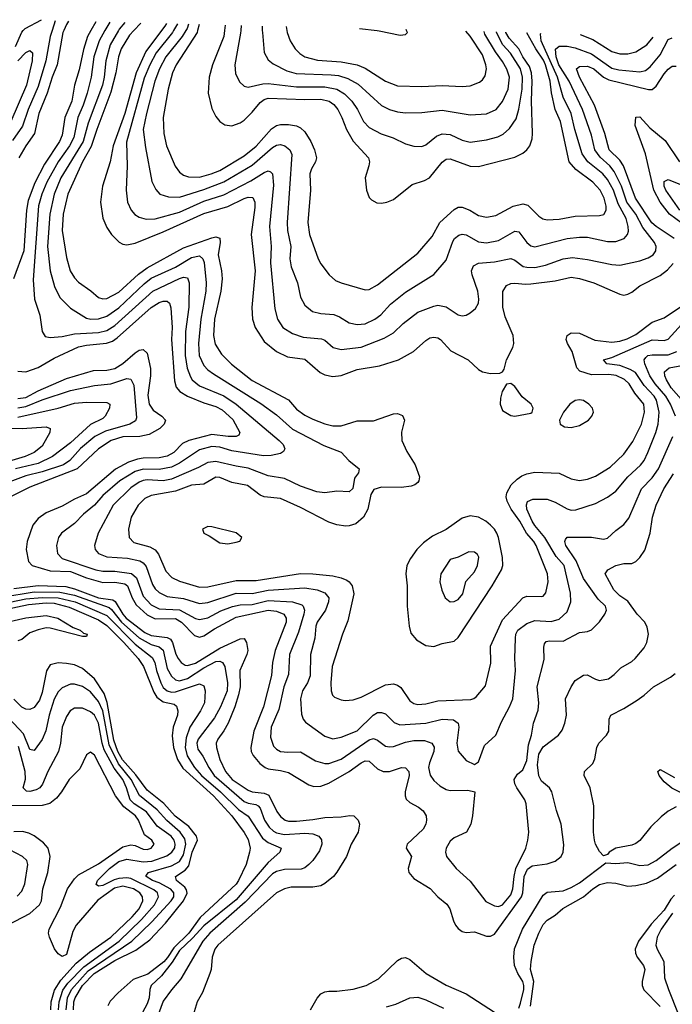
# Model space of a CAD drawing. Header units: inches. Extents: x 1308407 to 1441228, y 959628 to 1036311.
# Tile 688 of 729: x 1411319 to 1414550, y 1025177 to 1030054. Entities that reach past the tile are written whole.
import ezdxf

# ---------------------------------------------------------------- set-up
doc = ezdxf.new("R2010")
doc.units = ezdxf.units.IN
doc.header["$MEASUREMENT"] = 0
doc.layers.add('B4012', color=7, linetype='Continuous')
doc.layers.add('B4013', color=7, linetype='Continuous')

msp = doc.modelspace()

# ---------------------------------------------------------------- linework, layer by layer
at = {"layer": 'B4012', "color": 5}
for points, elevation in [([(1411479.1, 1030000), (1411469.4, 1029970), (1411448.3, 1029850), (1411410, 1029722.6), (1411360.5, 1029610), (1411333.7, 1029526.3), (1411283.9, 1029456.1)], 2460), ([(1411672.1, 1030000), (1411655.2, 1029970), (1411634.3, 1029905.7), (1411613.6, 1029806.4), (1411590.8, 1029730), (1411576.5, 1029650), (1411543.1, 1029570), (1411530, 1029481.6), (1411515.4, 1029450), (1411441.9, 1029338.1), (1411394.5, 1029245.5), (1411361.1, 1029158.9), (1411353.3, 1029110), (1411340.1, 1028910), (1411288.6, 1028770)], 2520), ([(1411299.1, 1029920.9), (1411330, 1029993), (1411336.3, 1030000)], 2460), ([(1411537.5, 1030000), (1411533.1, 1029990), (1411504.6, 1029830), (1411479.9, 1029770), (1411455.6, 1029690), (1411413.9, 1029590), (1411392.7, 1029490), (1411348.8, 1029430), (1411314.6, 1029370)], 2480), ([(1411740.9, 1030000), (1411712, 1029950), (1411686.1, 1029870), (1411673.2, 1029770), (1411653.9, 1029690), (1411634.1, 1029630), (1411606.9, 1029570), (1411587.6, 1029470), (1411565.8, 1029430), (1411508.9, 1029350), (1411453.9, 1029250), (1411429.2, 1029190), (1411411.7, 1029131.7), (1411385.2, 1028765.2), (1411391.8, 1028670), (1411419.4, 1028590), (1411430.2, 1028510.2), (1411445.6, 1028485.6), (1411470, 1028479.7), (1411530, 1028484.4), (1411590, 1028498.1), (1411710, 1028504.3), (1411750, 1028514.4), (1411790, 1028538.8), (1411977.9, 1028710), (1412110, 1028772), (1412130, 1028779.3), (1412150, 1028775.9), (1412158.2, 1028750), (1412156.7, 1028630), (1412139.2, 1028510), (1412138.6, 1028390), (1412147.9, 1028327.9), (1412164.3, 1028284.3), (1412172.7, 1028270), (1412210, 1028239.9), (1412330.3, 1028190.3), (1412390.7, 1028150), (1412603.2, 1027970), (1412623.2, 1027950), (1412631.2, 1027928.8), (1412625.3, 1027914.7), (1412610, 1027905.6), (1412564.1, 1027895.9), (1412525.9, 1027894.1), (1412370, 1027918.9), (1412310, 1027936.4), (1412270, 1027939.4), (1412210, 1027923.3), (1412110, 1027857.1), (1412070, 1027837.2), (1412010, 1027826.7), (1411930, 1027828.3), (1411890, 1027816.5), (1411814.6, 1027770), (1411730, 1027696.9), (1411690, 1027649.9), (1411635.1, 1027604.9), (1411590, 1027558.6), (1411526.2, 1027510), (1411512, 1027490), (1411500.9, 1027450), (1411505.5, 1027410), (1411530, 1027384.6), (1411696.5, 1027330), (1411730, 1027322.1), (1411790, 1027322.3), (1411871.8, 1027311.8), (1411897.1, 1027290), (1411930, 1027198.4), (1411970, 1027155.5), (1412010, 1027136.7), (1412110, 1027131.4), (1412190, 1027087.6), (1412210, 1027082.7), (1412250, 1027092), (1412314.5, 1027125.5), (1412372.1, 1027147.9), (1412410, 1027155.1), (1412470, 1027157.3), (1412550, 1027176.8), (1412670.4, 1027170.4), (1412716.3, 1027156.3), (1412723.2, 1027150), (1412729, 1027130), (1412725.2, 1027110), (1412699.3, 1027020.7), (1412654.6, 1026910), (1412649.2, 1026810), (1412627.2, 1026750), (1412602, 1026638), (1412564.2, 1026550), (1412560.3, 1026500.3), (1412576, 1026456), (1412590, 1026440.9), (1412610, 1026430.1), (1412645.9, 1026425.9), (1412710, 1026427.7), (1412783.7, 1026383.7), (1412830, 1026370.7), (1412850, 1026370.1), (1412910, 1026392.1), (1413050, 1026487.6), (1413070, 1026494), (1413090, 1026486), (1413130, 1026455.9), (1413150, 1026452), (1413170, 1026453.7), (1413230, 1026475), (1413270, 1026483.8), (1413323.3, 1026483.3), (1413360.3, 1026470), (1413371.3, 1026451.3), (1413370.1, 1026430.1), (1413347.4, 1026372.6), (1413343.8, 1026350), (1413351.7, 1026311.7), (1413370, 1026285.8), (1413399.4, 1026259.4), (1413430, 1026241.2), (1413450, 1026236.8), (1413538.5, 1026238.5), (1413572.7, 1026230), (1413561.7, 1026110), (1413553.4, 1026070), (1413530.9, 1026029.1), (1413470, 1026002.4), (1413450, 1025984.7), (1413430.3, 1025950), (1413427.9, 1025930), (1413432.9, 1025910), (1413479.6, 1025850), (1413550, 1025787.8), (1413626.3, 1025686.3), (1413670, 1025665.4), (1413690, 1025661.8), (1413710, 1025670.1), (1413750, 1025719.4), (1413761, 1025750), (1413766.8, 1025810), (1413775.9, 1025850), (1413824.2, 1025950), (1413835.3, 1025990), (1413840.3, 1026030), (1413827.1, 1026170), (1413820.3, 1026190), (1413779.8, 1026250), (1413770.7, 1026270), (1413768, 1026290), (1413783.4, 1026316.6), (1413810, 1026338.5), (1413830, 1026384.4), (1413837.6, 1026462.4), (1413853.2, 1026510), (1413862.7, 1026570), (1413885.9, 1026634.1), (1413889.2, 1026670), (1413881.4, 1026750), (1413915, 1026885), (1413913.6, 1026946.4), (1413917.9, 1026962.1), (1413926.4, 1026973.6), (1413942.1, 1026977.9), (1414010, 1026975.3), (1414090, 1027018.4), (1414130, 1027023.8), (1414150, 1027031.2), (1414190, 1027071.6), (1414216.7, 1027110), (1414224.2, 1027130), (1414219.2, 1027150), (1414183.3, 1027183.3), (1414110, 1027286.4), (1414074.1, 1027374.1), (1414023.2, 1027450), (1414018, 1027470), (1414020.6, 1027479.4), (1414030, 1027490.2), (1414150, 1027491), (1414210, 1027481.4), (1414230, 1027485.8), (1414270, 1027523.5), (1414310, 1027553.2), (1414334.5, 1027585.5), (1414397.9, 1027730), (1414450, 1027784.1), (1414481, 1027830), (1414553.2, 1027990)], 2540), ([(1411807.7, 1030000), (1411767.8, 1029930), (1411744.8, 1029850), (1411736.8, 1029770), (1411728.3, 1029730), (1411658, 1029542), (1411633.4, 1029450), (1411522.8, 1029270), (1411489.8, 1029190.2), (1411468.4, 1029090), (1411457.2, 1028930), (1411470.1, 1028810), (1411491.8, 1028731.8), (1411518.3, 1028678.3), (1411570, 1028625), (1411650, 1028575.8), (1411671, 1028571), (1411710, 1028572.2), (1411750, 1028584.8), (1411810, 1028626.6), (1411934.7, 1028745.3), (1411970, 1028773.5), (1412090, 1028828.8), (1412170, 1028876.7), (1412210, 1028883.8), (1412226.1, 1028870), (1412232.2, 1028852.2), (1412242.7, 1028750), (1412241.2, 1028710), (1412216.7, 1028570), (1412204.5, 1028450), (1412207.9, 1028390), (1412230, 1028341.3), (1412250, 1028320.1), (1412279.3, 1028299.3), (1412512.6, 1028152.6), (1412590, 1028096.2), (1412670, 1028025.2), (1412825.1, 1027945.1), (1412910, 1027911.4), (1412948.8, 1027870), (1412999.6, 1027830), (1412996.5, 1027810), (1412977.3, 1027782.7), (1412968.3, 1027731.7), (1412950, 1027715), (1412890, 1027719.4), (1412830, 1027709.8), (1412790, 1027715.8), (1412710, 1027744), (1412630, 1027781.7), (1412550, 1027795.3), (1412450, 1027832.8), (1412390, 1027842.3), (1412290, 1027866.5), (1412250, 1027860.1), (1412204.6, 1027835.4), (1412070, 1027777.8), (1412030, 1027769.9), (1411950, 1027774.6), (1411930, 1027771.8), (1411910, 1027763.1), (1411870, 1027734.7), (1411782.6, 1027650), (1411707.2, 1027510), (1411690.2, 1027450), (1411693.2, 1027430), (1411709.2, 1027410), (1411750, 1027393), (1411853.2, 1027386.8), (1411914, 1027374), (1411930, 1027363.6), (1411945.2, 1027345.2), (1411976.5, 1027256.5), (1411990, 1027235.5), (1412010, 1027217.5), (1412050, 1027197.8), (1412130, 1027187.1), (1412210, 1027162.3), (1412250, 1027167.2), (1412390, 1027213.7), (1412470, 1027212.1), (1412550, 1027229.3), (1412730, 1027240.2), (1412792, 1027230), (1412830, 1027215.6), (1412849.4, 1027190), (1412848.4, 1027170), (1412832.3, 1027130), (1412792.4, 1027070), (1412784.6, 1027050), (1412780.7, 1026990), (1412758.8, 1026910), (1412756.6, 1026803.4), (1412744.4, 1026770), (1412719.6, 1026730), (1412709.6, 1026690.3), (1412714.6, 1026614.6), (1412722, 1026590), (1412734.4, 1026574.4), (1412830, 1026505.2), (1412870, 1026491.5), (1412910, 1026499.8), (1412990, 1026532.4), (1413068.4, 1026610), (1413090, 1026622), (1413110, 1026623.2), (1413130, 1026615.8), (1413172.5, 1026572.5), (1413201.3, 1026561.3), (1413330, 1026570.5), (1413410, 1026589.6), (1413466.9, 1026586.9), (1413490.1, 1026570), (1413492.5, 1026550), (1413483.5, 1026470), (1413490, 1026430.6), (1413530, 1026384.6), (1413570, 1026365.3), (1413590, 1026378.7), (1413620.3, 1026459.7), (1413676.8, 1026510), (1413704.3, 1026575.7), (1413744.7, 1026650), (1413761.3, 1026690), (1413774.3, 1026830), (1413769.9, 1026890), (1413773.3, 1026990), (1413776, 1027010), (1413785.5, 1027030), (1413830, 1027062.7), (1413870, 1027078.2), (1413950, 1027073.3), (1413990, 1027084.8), (1414030, 1027121.1), (1414048.1, 1027170), (1414045.8, 1027214.2), (1414014.9, 1027350), (1413975.2, 1027395.2), (1413919.6, 1027490), (1413868.8, 1027548.8), (1413856.3, 1027570), (1413829.9, 1027630), (1413828.3, 1027651.7), (1413832.5, 1027667.5), (1413860.1, 1027679.9), (1413930, 1027678.5), (1413970, 1027663.9), (1414030, 1027630.8), (1414050, 1027624.4), (1414073.3, 1027626.7), (1414170, 1027658.5), (1414230, 1027688.4), (1414270, 1027719.3), (1414330, 1027790.1), (1414392.2, 1027847.8), (1414410, 1027871), (1414429.8, 1027909.8), (1414469.4, 1028010), (1414480.8, 1028050), (1414484.4, 1028110), (1414471.7, 1028170), (1414460.3, 1028190), (1414410, 1028241.7), (1414367.1, 1028307.1), (1414342, 1028322), (1414290, 1028340.8), (1414226.6, 1028350), (1414209.7, 1028370), (1414250, 1028381.3), (1414450, 1028467.7), (1414510, 1028464.5), (1414530, 1028472.3), (1414596, 1028544)], 2560), ([(1411883.4, 1030000), (1411862.2, 1029977.8), (1411822.2, 1029910), (1411808.5, 1029870), (1411795.8, 1029790), (1411770, 1029695.4), (1411700.2, 1029510), (1411673.7, 1029426.3), (1411630.4, 1029350), (1411557.1, 1029190), (1411534.6, 1029090), (1411528.6, 1029010), (1411550, 1028875.5), (1411569, 1028810), (1411590, 1028775.9), (1411610, 1028754.3), (1411671.8, 1028711.8), (1411710, 1028677.4), (1411730, 1028670.8), (1411750, 1028672.9), (1411810, 1028705.1), (1411907.1, 1028792.9), (1411950, 1028825.4), (1412130, 1028923.3), (1412270, 1028974.1), (1412290, 1028978.6), (1412310, 1028972.2), (1412312.3, 1028950), (1412301.8, 1028890), (1412318.1, 1028810), (1412321.5, 1028770), (1412314.3, 1028710), (1412283.2, 1028570), (1412278.6, 1028490), (1412286.3, 1028446.3), (1412317.9, 1028397.9), (1412367.2, 1028347.2), (1412470, 1028266.7), (1412650, 1028171.3), (1412690, 1028125.5), (1412730, 1028095.4), (1412770, 1028074.8), (1412830, 1028052.8), (1412870, 1028042.5), (1412910, 1028042.5), (1412990, 1028068), (1413070, 1028067.3), (1413170, 1028102.4), (1413190, 1028104.2), (1413214.4, 1028094.4), (1413224.9, 1028070), (1413209.4, 1028010.6), (1413211.6, 1027970), (1413235.3, 1027915.3), (1413276.5, 1027850), (1413299.1, 1027790), (1413295.8, 1027770), (1413290, 1027762), (1413275.8, 1027750), (1413256.6, 1027743.4), (1413210, 1027736.9), (1413110, 1027738.1), (1413072.8, 1027727.2), (1413058, 1027702), (1413042.9, 1027630), (1413020.5, 1027590), (1412982.6, 1027557.4), (1412950, 1027546.3), (1412934.1, 1027545.9), (1412890, 1027551.6), (1412850, 1027564.7), (1412710, 1027637.1), (1412610, 1027682.5), (1412530, 1027690.6), (1412510, 1027699.8), (1412447.7, 1027747.7), (1412370, 1027762.2), (1412310, 1027787), (1412290, 1027788.8), (1412230, 1027752.7), (1412170, 1027748.8), (1412090, 1027718.3), (1411970, 1027697.2), (1411938, 1027682), (1411905.5, 1027650), (1411870.8, 1027590), (1411857.9, 1027530), (1411861.7, 1027490), (1411884.9, 1027464.9), (1411963.1, 1027443.1), (1411990, 1027428), (1412007.1, 1027407.1), (1412043.1, 1027323.1), (1412072, 1027292), (1412110, 1027272.7), (1412210, 1027243), (1412250, 1027245.3), (1412390, 1027275.8), (1412490, 1027275.6), (1412710, 1027310.9), (1412770, 1027310.1), (1412870, 1027299.4), (1412910.1, 1027290.1), (1412938.1, 1027278.1), (1412950.2, 1027270), (1412965.4, 1027250), (1412973.7, 1027210), (1412944.1, 1027075.9), (1412917.1, 1027010), (1412866.1, 1026850), (1412859.4, 1026770), (1412861.3, 1026730), (1412867.9, 1026707.9), (1412878.3, 1026698.3), (1412910, 1026685.3), (1412930, 1026681.3), (1412970, 1026684.7), (1413010, 1026699), (1413130, 1026759.5), (1413170, 1026764.6), (1413190, 1026757.8), (1413205.9, 1026745.9), (1413250, 1026680.6), (1413270, 1026666.8), (1413290, 1026662.1), (1413330, 1026666.1), (1413390, 1026680.3), (1413552.5, 1026687.5), (1413568.3, 1026691.7), (1413579.5, 1026700.5), (1413626, 1026754), (1413652.3, 1026867.7), (1413649.2, 1026950.8), (1413710, 1027081.7), (1413810, 1027190.1), (1413830, 1027198), (1413902.9, 1027197.1), (1413910, 1027199.1), (1413924.1, 1027215.9), (1413935.5, 1027270), (1413932.4, 1027310), (1413876, 1027450), (1413864.9, 1027470), (1413827.7, 1027510), (1413795.9, 1027570), (1413752.9, 1027630), (1413732.3, 1027670), (1413727.9, 1027690), (1413730.3, 1027710), (1413752.8, 1027750), (1413781.4, 1027778.6), (1413805.7, 1027794.3), (1413830, 1027804.5), (1413870, 1027812.5), (1413990, 1027808.7), (1414050, 1027780.2), (1414090, 1027772.3), (1414130, 1027778.5), (1414170, 1027793.9), (1414242.4, 1027837.6), (1414310, 1027901.6), (1414355.3, 1027964.8), (1414397.3, 1028050), (1414412.9, 1028110), (1414409.5, 1028150), (1414364.1, 1028204.1), (1414337.3, 1028250), (1414312.7, 1028272.7), (1414271.9, 1028291.9), (1414235.9, 1028295.9), (1414150, 1028294.9), (1414093, 1028313), (1414077.9, 1028330), (1414053.7, 1028410), (1414031.1, 1028450), (1414025.3, 1028470), (1414029.9, 1028490.1), (1414050, 1028502.7), (1414090, 1028502.1), (1414166.3, 1028466.3), (1414250, 1028457.2), (1414290, 1028461.3), (1414326.5, 1028473.5), (1414370, 1028495.3), (1414450, 1028556.4), (1414510, 1028577.1), (1414590, 1028631.2)], 2580), ([(1412021.9, 1030000), (1411943, 1029897), (1411895.7, 1029790), (1411839.7, 1029590), (1411781.2, 1029430), (1411767.3, 1029350), (1411729.6, 1029230), (1411719.2, 1029150), (1411731.3, 1029071.3), (1411750, 1029024.2), (1411773.2, 1028990), (1411811.9, 1028951.9), (1411830, 1028942.2), (1411850, 1028938.4), (1411890, 1028947.6), (1412030, 1029002.7), (1412230, 1029093.6), (1412350, 1029128), (1412430, 1029168.9), (1412450, 1029175.1), (1412473.1, 1029173.1), (1412483.4, 1029150), (1412483.4, 1029123.4), (1412464.9, 1028990), (1412484.2, 1028810), (1412468, 1028628), (1412471.8, 1028570), (1412485.4, 1028530), (1412530, 1028460.2), (1412591.3, 1028410), (1412644.8, 1028384.8), (1412730, 1028372.4), (1412806.6, 1028306.6), (1412830, 1028295.5), (1412870, 1028286.1), (1412910, 1028291.5), (1412990, 1028321.2), (1413100.7, 1028339.3), (1413195.1, 1028370), (1413268.7, 1028410), (1413330, 1028465.4), (1413350, 1028477.5), (1413370, 1028482), (1413390, 1028478.4), (1413402.3, 1028470), (1413453.5, 1028413.5), (1413539.5, 1028370), (1413590, 1028321.7), (1413610, 1028310.3), (1413650, 1028302.3), (1413696.9, 1028303.1), (1413709.6, 1028310.3), (1413716.9, 1028323.1), (1413729.8, 1028370), (1413760.3, 1028430), (1413766, 1028450), (1413762.8, 1028490), (1413722.5, 1028582.5), (1413711.9, 1028630), (1413711.9, 1028708.1), (1413730, 1028737.6), (1413750, 1028746.8), (1413770, 1028748.8), (1413823.5, 1028743.5), (1413850, 1028745.4), (1413970, 1028761), (1414050, 1028778.5), (1414090, 1028772.6), (1414162, 1028750), (1414290, 1028694), (1414310, 1028690.2), (1414330, 1028693.8), (1414350, 1028705.2), (1414390, 1028736.6), (1414490, 1028787.4), (1414525.6, 1028814.4), (1414554.1, 1028845.9)], 2620), ([(1412081.3, 1030000), (1412075.5, 1029990), (1411994.2, 1029890), (1411963, 1029830), (1411935.9, 1029764.1), (1411847.7, 1029447.7), (1411850.7, 1029330), (1411846.4, 1029210), (1411853.4, 1029150), (1411870.2, 1029110), (1411889.1, 1029089.1), (1411910, 1029075.4), (1411945.4, 1029065.4), (1411990, 1029067.4), (1412110, 1029101.2), (1412230, 1029155.1), (1412330, 1029186.5), (1412464, 1029256), (1412530, 1029297.5), (1412550, 1029305.6), (1412560.4, 1029300.4), (1412570.1, 1029290.1), (1412574.9, 1029234.9), (1412556.2, 1029030), (1412564.2, 1028930), (1412561.1, 1028850), (1412582.7, 1028622.7), (1412595.1, 1028570), (1412621.1, 1028530), (1412670, 1028499.8), (1412721.8, 1028481.8), (1412812.9, 1028473), (1412830, 1028466), (1412870.7, 1028430.7), (1412910, 1028420.1), (1413010, 1028432.3), (1413124.1, 1028475.9), (1413170, 1028502.5), (1413217.8, 1028550), (1413290, 1028605.1), (1413370, 1028635.9), (1413390, 1028640.5), (1413430, 1028632.6), (1413490, 1028592.6), (1413510, 1028586.7), (1413530, 1028590.3), (1413550, 1028602.6), (1413576.2, 1028623.8), (1413590.7, 1028650), (1413592.6, 1028670), (1413587.1, 1028710), (1413558.5, 1028790), (1413556, 1028810), (1413565.3, 1028834.7), (1413590, 1028847.8), (1413670, 1028854), (1413750, 1028870.8), (1413770, 1028863), (1413812.4, 1028832.4), (1413830, 1028827.5), (1413870, 1028826.6), (1413922.1, 1028837.9), (1414010, 1028869.2), (1414056, 1028876), (1414130, 1028866.9), (1414250, 1028840.7), (1414290, 1028838.9), (1414390, 1028859.5), (1414430, 1028874.4), (1414454.6, 1028890), (1414469, 1028910), (1414469.9, 1028930), (1414462.1, 1028950), (1414404.2, 1029024.2), (1414370, 1029090.3), (1414325.1, 1029150), (1414297.9, 1029230), (1414262.8, 1029302.8), (1414241.6, 1029330), (1414192.5, 1029372.5), (1414166.8, 1029410), (1414150, 1029481.5), (1414105.1, 1029610), (1414040.1, 1029750), (1413988.9, 1029830), (1413974.8, 1029870), (1413972.5, 1029907.5), (1413990, 1029923.6), (1414030, 1029922.2), (1414070, 1029914.1), (1414150, 1029884.8), (1414250, 1029814.7), (1414285.8, 1029805.8), (1414390, 1029795.3), (1414417.7, 1029802.3), (1414440.1, 1029819.9), (1414490, 1029880.5), (1414530, 1029955.1), (1414549.3, 1029964.6)], 2640), ([(1412141.7, 1030000), (1412123.1, 1029970), (1412043.3, 1029870), (1412011.4, 1029810), (1411988.5, 1029750), (1411946.1, 1029590), (1411931.1, 1029510), (1411941.5, 1029421.5), (1411973.4, 1029253.4), (1411992.4, 1029212.4), (1412013.4, 1029190), (1412055.9, 1029175.9), (1412110, 1029175.7), (1412230, 1029213.3), (1412330, 1029251.7), (1412470, 1029334.2), (1412570, 1029421.7), (1412590, 1029432.6), (1412610, 1029436), (1412632.4, 1029430), (1412656.6, 1029410), (1412666.5, 1029386.5), (1412643, 1029050), (1412644.6, 1029010), (1412660.7, 1028930), (1412656.4, 1028870), (1412663, 1028830), (1412694.4, 1028750), (1412710, 1028680.4), (1412730, 1028640.9), (1412769, 1028609), (1412810, 1028599.1), (1412874.1, 1028594.1), (1412902.7, 1028582.7), (1412950, 1028553.2), (1412990, 1028543.9), (1413030, 1028547.8), (1413077.4, 1028570), (1413107, 1028593), (1413154.5, 1028645.5), (1413230, 1028703.7), (1413370, 1028791.2), (1413430, 1028863.1), (1413464, 1028956), (1413472.5, 1028970), (1413492.9, 1028987.1), (1413510, 1028992.4), (1413530, 1028988), (1413590, 1028953.2), (1413630, 1028949.1), (1413690, 1028960.1), (1413770, 1029006.9), (1413790, 1029002.5), (1413830, 1028951), (1413850, 1028934), (1413870, 1028929.4), (1414030, 1028969.6), (1414090, 1028977.6), (1414130, 1028976.6), (1414230, 1028954.6), (1414270, 1028955.4), (1414312, 1028970), (1414329, 1028990), (1414332.7, 1029007.3), (1414331.9, 1029030), (1414321.8, 1029070), (1414281.8, 1029141.8), (1414259.1, 1029210), (1414230, 1029262.2), (1414206.5, 1029290), (1414132.5, 1029350), (1414103.7, 1029390), (1414067.7, 1029510), (1414049.6, 1029590), (1414010.2, 1029670.2), (1413981.7, 1029770), (1413900.2, 1029950), (1413897.6, 1029982.4), (1413898.9, 1029987.2)], 2660), ([(1412199.8, 1030000), (1412197.3, 1029990), (1412093.2, 1029830), (1412076.4, 1029790), (1412053.9, 1029710), (1412029.6, 1029570), (1412032.4, 1029490), (1412045.9, 1029430), (1412088.1, 1029328.1), (1412110, 1029298.2), (1412130, 1029283.7), (1412155, 1029275), (1412210, 1029274.3), (1412266.6, 1029290), (1412310, 1029307.7), (1412430, 1029379.5), (1412490, 1029427.3), (1412566.3, 1029513.7), (1412590, 1029530.5), (1412610, 1029535.4), (1412650, 1029535.7), (1412688.8, 1029528.8), (1412710, 1029518.1), (1412730, 1029497.8), (1412760.7, 1029450), (1412778.4, 1029410), (1412788.8, 1029370), (1412784.2, 1029350), (1412764.1, 1029315.9), (1412756, 1029290), (1412758.2, 1029210), (1412745, 1029050), (1412753.5, 1028990), (1412796.9, 1028870), (1412810, 1028844.2), (1412851, 1028791), (1412882.2, 1028762.2), (1412910, 1028750.2), (1413030, 1028716.5), (1413050, 1028718.5), (1413090, 1028740.7), (1413290, 1028898.3), (1413360.4, 1028979.5), (1413398.6, 1029050), (1413470, 1029113.5), (1413490, 1029125.9), (1413510, 1029126), (1413547.3, 1029110), (1413590, 1029084.1), (1413630, 1029075.5), (1413676.2, 1029083.8), (1413762, 1029130), (1413810, 1029141.5), (1413835.3, 1029135.3), (1413890, 1029080.7), (1413908.4, 1029068.4), (1413930, 1029062.6), (1413990, 1029066.7), (1414070, 1029081.5), (1414190, 1029083.5), (1414210.5, 1029089.5), (1414222.3, 1029110), (1414223.2, 1029130), (1414213.5, 1029170), (1414193, 1029210), (1414156.2, 1029250), (1414071.8, 1029311.9), (1414039.4, 1029350), (1413996.9, 1029550), (1413969.6, 1029610), (1413952.1, 1029692.1), (1413945, 1029750), (1413921.9, 1029830), (1413913, 1029853), (1413873.8, 1029910), (1413829.4, 1029989.6)], 2680), ([(1412333.2, 1030000), (1412330.4, 1029970), (1412274, 1029830), (1412256.6, 1029770), (1412253, 1029690), (1412270, 1029614.9), (1412290, 1029575.3), (1412310.3, 1029550), (1412334, 1029534), (1412370, 1029527.9), (1412410, 1029542.4), (1412430, 1029557), (1412470, 1029595.3), (1412510, 1029643.4), (1412530, 1029658.7), (1412550, 1029666), (1412730, 1029659.2), (1412810, 1029660.7), (1412850.8, 1029650.8), (1412873.8, 1029633.8), (1412893.8, 1029610), (1412914.6, 1029570), (1412936.8, 1029510), (1412970, 1029451.9), (1413046, 1029370), (1413050.2, 1029350), (1413047.1, 1029330), (1413030.2, 1029270), (1413036.1, 1029210), (1413050, 1029173.4), (1413061.4, 1029161.4), (1413087, 1029147), (1413110, 1029144.9), (1413137.2, 1029150), (1413170, 1029164), (1413262, 1029238), (1413322.7, 1029257.3), (1413348.8, 1029271.2), (1413410, 1029347.8), (1413430, 1029362.4), (1413450, 1029364.4), (1413550, 1029328.9), (1413590, 1029326.9), (1413770, 1029372.3), (1413810, 1029392.9), (1413830.4, 1029409.6), (1413844.9, 1029430), (1413856.1, 1029463.9), (1413858.7, 1029490), (1413852.6, 1029652.6), (1413856.5, 1029750), (1413853.5, 1029790), (1413842.9, 1029822.9), (1413809.4, 1029869.4), (1413790, 1029910), (1413742.5, 1029962.5), (1413726.7, 1029990), (1413725.9, 1029992.5)], 2720), ([(1412414.2, 1030000), (1412413.1, 1029986.9), (1412385, 1029830), (1412388.2, 1029788.2), (1412406.9, 1029746.9), (1412430, 1029725.3), (1412450, 1029719.7), (1412522.9, 1029737), (1412550, 1029738.5), (1412690, 1029720.8), (1412830, 1029721), (1412889.2, 1029709.2), (1412927, 1029687), (1412964.2, 1029650), (1412991.7, 1029610), (1413022, 1029550), (1413050, 1029520.1), (1413108.7, 1029488.7), (1413168.9, 1029468.9), (1413230, 1029439.7), (1413270, 1029428), (1413310, 1029426.4), (1413330, 1029434.5), (1413383.2, 1029476.8), (1413410, 1029488.8), (1413450, 1029485.9), (1413510, 1029457.2), (1413550, 1029447.7), (1413630, 1029458.9), (1413685.6, 1029474.4), (1413712.5, 1029487.5), (1413744.4, 1029515.6), (1413777.1, 1029562.9), (1413789.9, 1029610.1), (1413806.1, 1029710), (1413808.5, 1029770), (1413798.6, 1029810), (1413748.8, 1029888.8), (1413710.3, 1029930.3), (1413680.3, 1029990), (1413679.9, 1029993.6)], 2740), ([(1412520.3, 1030000), (1412520.4, 1029990), (1412530, 1029890.8), (1412550, 1029855.2), (1412574.6, 1029834.6), (1412641.1, 1029801.1), (1412687.3, 1029787.3), (1412861.7, 1029781.7), (1412896.8, 1029776.8), (1412943, 1029763), (1412994.8, 1029734.8), (1413110, 1029629.4), (1413150, 1029609.4), (1413190, 1029597.9), (1413230, 1029593.3), (1413310, 1029594.1), (1413410, 1029606.1), (1413550, 1029582.6), (1413630, 1029587.9), (1413678.2, 1029610), (1413710, 1029648.2), (1413738.1, 1029710), (1413743.4, 1029770), (1413730.5, 1029809.5), (1413710, 1029847.2), (1413674.9, 1029894.9), (1413622.2, 1029982.2), (1413618.1, 1029995.2)], 2760), ([(1412641.5, 1030000), (1412643.5, 1029990), (1412658, 1029950), (1412683, 1029910), (1412705.9, 1029885.9), (1412730, 1029870.8), (1412793.1, 1029853.1), (1412910, 1029845.5), (1412990.7, 1029830.7), (1413030, 1029813.5), (1413130, 1029748.9), (1413190, 1029727), (1413310, 1029723), (1413410, 1029728.2), (1413510, 1029722.6), (1413550, 1029727.1), (1413595.1, 1029744.9), (1413610, 1029756.9), (1413623.4, 1029776.6), (1413629.9, 1029810), (1413627.5, 1029830), (1413610, 1029879.8), (1413550, 1029972), (1413527.5, 1029997.4)], 2780), ([(1413088.8, 1030000), (1413098.8, 1029998.8), (1413202, 1029978), (1413230, 1029980.5), (1413239.5, 1029990), (1413234.5, 1030000)], 2820), ([(1414094, 1029980.4), (1414156.2, 1029956.2), (1414250, 1029896.4), (1414290, 1029885.1), (1414330, 1029885.1), (1414370, 1029894.8), (1414424.1, 1029930), (1414455.6, 1029967.9)], 2660), ([(1411309.6, 1029850), (1411350, 1029891.8), (1411370, 1029902.2), (1411382.2, 1029890), (1411381.4, 1029850), (1411352.4, 1029730), (1411274.4, 1029550)], 2440), ([(1414559.9, 1028970), (1414470, 1029029.4), (1414448.4, 1029048.4), (1414368, 1029170), (1414308.4, 1029330), (1414290, 1029358.4), (1414237.1, 1029410), (1414216, 1029490), (1414164.9, 1029630), (1414090.8, 1029770), (1414076, 1029810), (1414090, 1029822.6), (1414130, 1029823.2), (1414161, 1029810), (1414210, 1029770), (1414235.5, 1029755.5), (1414432.5, 1029707.5), (1414450, 1029708.8), (1414470, 1029725.5), (1414510, 1029786.4), (1414530, 1029808.2), (1414550, 1029823.2), (1414570, 1029824.3)], 2620), ([(1414630, 1029021.7), (1414536.3, 1029090), (1414490.3, 1029150), (1414459.3, 1029210), (1414417.4, 1029390), (1414366.6, 1029530), (1414369.3, 1029570.7), (1414390, 1029572.1), (1414439, 1029519), (1414515, 1029455), (1414585.6, 1029350)], 2580), ([(1414588.1, 1029110), (1414518.8, 1029210), (1414509.3, 1029230), (1414510, 1029252.9), (1414530, 1029261.7), (1414690, 1029198.3)], 2560), ([(1411310, 1028313), (1411350.1, 1028310.1), (1411410, 1028331.2), (1411490, 1028377.5), (1411610, 1028433.8), (1411650, 1028442.5), (1411748.7, 1028451.3), (1411778.6, 1028461.4), (1411802.3, 1028477.7), (1411970, 1028628.9), (1412010, 1028653.2), (1412030, 1028659.6), (1412050, 1028659.2), (1412060.1, 1028650), (1412067.4, 1028627.4), (1412073.2, 1028530), (1412070.1, 1028470), (1412085, 1028265), (1412093.3, 1028233.3), (1412112.4, 1028212.4), (1412150.2, 1028190), (1412230, 1028156.6), (1412290, 1028138.7), (1412321.3, 1028121.3), (1412373.6, 1028073.6), (1412409.3, 1028010), (1412403.7, 1027996.3), (1412391, 1027989), (1412350.5, 1027989.5), (1412270, 1027999.8), (1412156.9, 1027970), (1412125.7, 1027954.3), (1412081.5, 1027910), (1412050, 1027892.1), (1412010, 1027884.4), (1411930, 1027882.3), (1411902.8, 1027877.2), (1411858.3, 1027861.7), (1411793, 1027827), (1411650, 1027705.9), (1411590, 1027679), (1411530, 1027644.5), (1411450, 1027611.6), (1411410, 1027583.7), (1411384.6, 1027550), (1411356.6, 1027470), (1411351.8, 1027430), (1411362.3, 1027370), (1411380.9, 1027350), (1411470, 1027323.9), (1411570, 1027320.3), (1411650, 1027289.8), (1411730, 1027266.7), (1411790, 1027268.4), (1411839.7, 1027259.7), (1411853.2, 1027250), (1411876.7, 1027190), (1411896.1, 1027156.1), (1411950, 1027105.5), (1411990, 1027086), (1412090, 1027087.4), (1412120.1, 1027070), (1412184.7, 1027004.7), (1412210, 1026996.4), (1412230, 1027001.6), (1412283.3, 1027036.7), (1412390, 1027094.5), (1412550, 1027129.1), (1412590, 1027124.3), (1412627.4, 1027110), (1412638.3, 1027090), (1412638.4, 1027070), (1412584.6, 1026930), (1412571.3, 1026870), (1412566.5, 1026806.5), (1412526.9, 1026650), (1412478.9, 1026530), (1412464.2, 1026450), (1412465.8, 1026430), (1412474.6, 1026410), (1412507.8, 1026370), (1412534.4, 1026350), (1412550, 1026343.4), (1412610, 1026335.8), (1412650, 1026324.6), (1412750, 1026263.9), (1412775.7, 1026255.7), (1412810, 1026257), (1412850, 1026272), (1412950, 1026330.1), (1413010, 1026373.9), (1413030, 1026383.6), (1413050, 1026381.4), (1413090, 1026344.1), (1413119.3, 1026330), (1413150, 1026330.8), (1413210, 1026350.8), (1413230, 1026349.1), (1413245, 1026330), (1413246.9, 1026310), (1413227.9, 1026230), (1413227.2, 1026210), (1413232.7, 1026192.7), (1413250, 1026176.3), (1413293.7, 1026153.7), (1413316.2, 1026136.2), (1413331.8, 1026110), (1413333.5, 1026090), (1413329.3, 1026070), (1413316.1, 1026043.9), (1413238, 1025970), (1413232.4, 1025950), (1413258.3, 1025910), (1413243.2, 1025850), (1413245.4, 1025830), (1413270, 1025800.3), (1413350.7, 1025750.7), (1413389.6, 1025709.6), (1413433.4, 1025673.4), (1413448.2, 1025650), (1413466.2, 1025590), (1413476.5, 1025570), (1413490, 1025552.9), (1413510, 1025538.5), (1413530, 1025532.6), (1413570, 1025535.5), (1413630, 1025515.1), (1413650, 1025514.6), (1413670, 1025525), (1413803.5, 1025710), (1413810.2, 1025730), (1413816.9, 1025810), (1413832.7, 1025847.3), (1413856.2, 1025863.8), (1413930, 1025872.2), (1413970, 1025886), (1413999.4, 1025910), (1414010.5, 1025930), (1414013.1, 1025966.9), (1414000.4, 1026070), (1413977, 1026137), (1413954.1, 1026230), (1413942.5, 1026250), (1413903.2, 1026283.2), (1413888.8, 1026308.8), (1413883.2, 1026363.2), (1413890, 1026416.9), (1413910, 1026452.3), (1413987.1, 1026510), (1414004.7, 1026535.3), (1414018.1, 1026570), (1414026.5, 1026610), (1414021.2, 1026690), (1414049.8, 1026750.2), (1414070, 1026780.5), (1414110, 1026807.1), (1414129.4, 1026809.4), (1414170, 1026787.5), (1414190, 1026781.7), (1414234.5, 1026790), (1414262.2, 1026810), (1414295.8, 1026844.2), (1414350, 1026874.9), (1414366, 1026890), (1414410, 1026942.4), (1414424.4, 1026970), (1414431.9, 1027010), (1414425.5, 1027045.5), (1414414.7, 1027070), (1414376.7, 1027110), (1414330, 1027174), (1414290, 1027200.2), (1414260.9, 1027230), (1414217.8, 1027310), (1414231.1, 1027330), (1414270, 1027350.2), (1414310, 1027360.3), (1414350, 1027360.5), (1414370, 1027370.4), (1414390, 1027390.4), (1414413.5, 1027426.5), (1414441.3, 1027510), (1414451.6, 1027590), (1414470.5, 1027650), (1414508.5, 1027730), (1414555.5, 1027804.5)], 2520), ([(1411310, 1028177), (1411350, 1028183.1), (1411410, 1028216.3), (1411550, 1028276.6), (1411684.1, 1028315.9), (1411750, 1028318.1), (1411790, 1028326.2), (1411830, 1028350.5), (1411890, 1028403.4), (1411910, 1028416.6), (1411930, 1028421.3), (1411950, 1028401.8), (1411966.8, 1028326.8), (1411967.2, 1028290), (1411954.1, 1028194.1), (1411959.5, 1028150), (1411979.2, 1028119.2), (1412022.2, 1028090), (1412040.6, 1028070), (1412033.7, 1028050), (1412013.7, 1028030), (1411960.2, 1027999.8), (1411913.4, 1027990), (1411830, 1027988.4), (1411772.7, 1027970), (1411710, 1027928.2), (1411603.8, 1027830), (1411370, 1027737.9), (1411270, 1027688.9)], 2480), ([(1414565.4, 1028090), (1414541.4, 1028150), (1414518.4, 1028190), (1414465.9, 1028250), (1414439.5, 1028290), (1414414.7, 1028350), (1414411, 1028370), (1414418.7, 1028381.3), (1414429.4, 1028390.6), (1414450, 1028394.6), (1414530, 1028393.6), (1414572.6, 1028410)], 2540), ([(1414668.3, 1028090), (1414545.2, 1028230), (1414521.5, 1028270), (1414512.9, 1028290), (1414510.7, 1028310), (1414534, 1028330), (1414649.5, 1028350.5)], 2520), ([(1411310, 1028131.6), (1411350, 1028138.7), (1411430, 1028171.4), (1411570, 1028218.1), (1411690, 1028243), (1411770, 1028251.1), (1411850, 1028276.9), (1411870, 1028274.2), (1411884.2, 1028244.2), (1411898, 1028082), (1411892.4, 1028067.6), (1411864, 1028050), (1411743.5, 1028016.5), (1411691.1, 1027990), (1411619.3, 1027930), (1411567.8, 1027870), (1411536, 1027850), (1411430, 1027814.5), (1411350, 1027794.2), (1411270, 1027765.5)], 2460), ([(1411310, 1028084.7), (1411510, 1028130.7), (1411590, 1028154.6), (1411650, 1028160.3), (1411750, 1028157.5), (1411764.9, 1028150), (1411763.6, 1028130), (1411741.6, 1028090), (1411730, 1028079.2), (1411670, 1028048.7), (1411570, 1027957.5), (1411480.8, 1027890), (1411410, 1027856.5), (1411297.5, 1027830)], 2440), ([(1411250, 1028030.8), (1411330.7, 1028029.3), (1411450, 1028037.5), (1411470.3, 1028030), (1411468.9, 1028010), (1411430, 1027942.3), (1411391, 1027910), (1411346.4, 1027890), (1411230, 1027856)], 2420), ([(1411290, 1027237.3), (1411410, 1027251.8), (1411547, 1027247), (1411590, 1027235.3), (1411710, 1027190.4), (1411780.1, 1027180.1), (1411792.5, 1027172.5), (1411829.5, 1027110), (1411846.3, 1027090), (1411939, 1027019), (1411970, 1027003.2), (1412050, 1026994.8), (1412065.1, 1026985.1), (1412075.3, 1026970), (1412092.1, 1026912.1), (1412103, 1026890), (1412118.6, 1026870), (1412137.8, 1026857.8), (1412150, 1026855), (1412190, 1026867.7), (1412310, 1026940.4), (1412410, 1026988.1), (1412430, 1026989.2), (1412442.2, 1026970), (1412448.1, 1026930), (1412444.2, 1026910), (1412408.2, 1026830), (1412410.7, 1026750), (1412403, 1026710), (1412384.5, 1026650), (1412350.9, 1026569.1), (1412330, 1026531.4), (1412299.4, 1026490), (1412292.5, 1026470), (1412293, 1026450), (1412309.7, 1026390), (1412337.8, 1026330), (1412371.4, 1026290), (1412450, 1026237.7), (1412470, 1026229.8), (1412530, 1026222.5), (1412553.1, 1026213.1), (1412591.8, 1026131.8), (1412610, 1026107.8), (1412633.8, 1026090), (1412650, 1026084.7), (1412690, 1026083.9), (1412770, 1026091.8), (1412830, 1026103.3), (1412910, 1026105.2), (1412953, 1026113), (1412974, 1026110), (1412995.5, 1026090), (1413002.2, 1026070), (1412994.8, 1026030), (1412960.8, 1025970), (1412936.4, 1025910), (1412890, 1025832.2), (1412872, 1025810), (1412830, 1025775.2), (1412810, 1025764.2), (1412770, 1025757.6), (1412662.5, 1025757.5), (1412630.1, 1025749.9), (1412590.4, 1025730), (1412299.6, 1025470), (1412285.5, 1025450), (1412271.3, 1025410), (1412266.4, 1025350), (1412260.2, 1025330), (1412223.7, 1025236.3), (1412197.4, 1025190), (1412168.5, 1025090)], 2480), ([(1411230, 1027194.5), (1411390, 1027220.5), (1411518.2, 1027218.2), (1411590, 1027203.5), (1411761.9, 1027141.9), (1411773.2, 1027133.2), (1411822.8, 1027070), (1411910, 1026993), (1411970, 1026959.4), (1412010, 1026947.2), (1412030, 1026931.2), (1412050, 1026840.6), (1412070, 1026803.3), (1412090, 1026785.1), (1412110, 1026780.2), (1412150, 1026790.3), (1412230, 1026844.5), (1412290, 1026874.7), (1412310, 1026877.3), (1412323.9, 1026870), (1412334, 1026850), (1412348.4, 1026770), (1412346.4, 1026730), (1412313.5, 1026650), (1412283.3, 1026596.7), (1412202.6, 1026490), (1412196.3, 1026470), (1412201.4, 1026441.4), (1412226.6, 1026406.6), (1412254.9, 1026350), (1412281.8, 1026310), (1412430, 1026182), (1412450, 1026173.6), (1412487.4, 1026167.4), (1412499.6, 1026159.6), (1412509.2, 1026149.2), (1412531.7, 1026090), (1412555, 1026055), (1412575.1, 1026035.1), (1412590, 1026026.8), (1412630, 1026018.6), (1412730, 1026024.2), (1412770, 1026022.1), (1412800.7, 1026010), (1412812.5, 1025992.5), (1412814.3, 1025970), (1412803.4, 1025936.6), (1412770.9, 1025890), (1412750, 1025868.9), (1412730, 1025853.2), (1412712.9, 1025847.1), (1412630, 1025845.1), (1412590, 1025834.8), (1412570, 1025824), (1412436.2, 1025683.8), (1412260.6, 1025530), (1412226.5, 1025490), (1412117, 1025303), (1412070, 1025248.9), (1412030, 1025192.4), (1412006, 1025130)], 2460), ([(1411230, 1027160.4), (1411350, 1027185.5), (1411430, 1027192.9), (1411510, 1027190.5), (1411593.7, 1027170), (1411750, 1027103.1), (1411890, 1026961.5), (1411974.2, 1026894.2), (1411988.2, 1026870), (1411996.1, 1026830), (1412017.4, 1026770), (1412030, 1026746.5), (1412049.2, 1026729.2), (1412070, 1026723.6), (1412090, 1026724.8), (1412210, 1026765), (1412230, 1026754.3), (1412238, 1026730), (1412233.5, 1026670), (1412214.6, 1026630), (1412161.7, 1026550), (1412143, 1026497), (1412137.5, 1026450), (1412147.7, 1026407.7), (1412184.9, 1026350), (1412219.1, 1026310), (1412313.9, 1026230), (1412401.9, 1026141.9), (1412450, 1026109.1), (1412520.7, 1026000.7), (1412550, 1025979), (1412613.4, 1025950), (1412606.5, 1025930), (1412550, 1025880.2), (1412390, 1025695.3), (1412230, 1025566.5), (1412174.9, 1025505.1), (1412110, 1025444.2), (1412074.2, 1025385.9), (1412021.4, 1025318.6), (1411969.2, 1025270), (1411963.1, 1025250), (1411960.2, 1025210), (1411950, 1025179.2), (1411880.8, 1025050)], 2440), ([(1411230, 1027129.2), (1411362.2, 1027157.8), (1411450, 1027165.8), (1411490, 1027163.9), (1411564.2, 1027144.2), (1411710, 1027081.5), (1411750, 1027053.3), (1411834.7, 1026970), (1411905, 1026890), (1411931.7, 1026850), (1411983.4, 1026723.4), (1411998.3, 1026698.3), (1412030, 1026675.9), (1412083.6, 1026663.6), (1412094.7, 1026654.7), (1412101.9, 1026630), (1412100.9, 1026610), (1412079.2, 1026550), (1412073.6, 1026506.4), (1412080.8, 1026450), (1412100.2, 1026390), (1412127.1, 1026347.1), (1412277.8, 1026210), (1412369.1, 1026110), (1412430, 1026027.4), (1412450, 1025992.9), (1412460.4, 1025950), (1412457, 1025930), (1412440.1, 1025870), (1412402.7, 1025790), (1412390, 1025773.1), (1412213, 1025607), (1412157.2, 1025530), (1412082.8, 1025457.2), (1412051.6, 1025408.4), (1412032.6, 1025387.4), (1411953.4, 1025326.6), (1411880.7, 1025299.3), (1411806.1, 1025233.9), (1411767.4, 1025192.6), (1411755.1, 1025170)], 2420), ([(1411217.9, 1027062.1), (1411350, 1027091.6), (1411450, 1027103.7), (1411507.5, 1027090), (1411583.1, 1027043.1), (1411618, 1027030), (1411635.1, 1027015.1), (1411652.9, 1027010), (1411650, 1026999), (1411630, 1026999.2), (1411470, 1027040.7), (1411450, 1027041.6), (1411410, 1027032.3), (1411370, 1027016.5), (1411330, 1026984.4), (1411310, 1026978.2)], 2380), ([(1411586.2, 1025150), (1411587.2, 1025190), (1411593.7, 1025210), (1411630.6, 1025270), (1411687.8, 1025330), (1411790, 1025393.7), (1411893.9, 1025446.1), (1411963.1, 1025496.9), (1412040.2, 1025579.8), (1412130.3, 1025689.7), (1412147.7, 1025727.7), (1412144.9, 1025744.9), (1412137, 1025757), (1412094.6, 1025790), (1412089.9, 1025810), (1412138.8, 1025841.1), (1412156.2, 1025863.8), (1412173.4, 1025930), (1412199.6, 1025990), (1412195.1, 1026010), (1412157.1, 1026057.1), (1412089.2, 1026109.2), (1412032.6, 1026172.6), (1411950, 1026238.3), (1411893.7, 1026313.7), (1411827.8, 1026387.8), (1411804.8, 1026430), (1411785.4, 1026485.4), (1411751.9, 1026671.9), (1411736.7, 1026716.7), (1411690, 1026789.2), (1411630, 1026839.9), (1411590, 1026858.7), (1411550, 1026866), (1411510, 1026868.5), (1411470, 1026857.9), (1411451.3, 1026828.7), (1411430, 1026722), (1411416.6, 1026683.4), (1411390, 1026647.4), (1411370, 1026637.8), (1411350, 1026639.4), (1411330, 1026649.8), (1411290, 1026688.3)], 2420), ([(1414570, 1026154.8), (1414530, 1026134.6), (1414494.8, 1026105.2), (1414443.6, 1026056.4), (1414390, 1025988.6), (1414370, 1025974.5), (1414350, 1025965), (1414270.4, 1025950), (1414238.3, 1025930), (1414230, 1025919.7), (1414210, 1025912.8), (1414190, 1025933.7), (1414170.6, 1025970), (1414165, 1025990), (1414160.4, 1026030), (1414160.9, 1026160.9), (1414143.4, 1026250), (1414113.3, 1026310), (1414115.8, 1026330), (1414156.5, 1026370), (1414166.7, 1026393.3), (1414175.8, 1026450), (1414186.3, 1026470), (1414224.2, 1026510), (1414235.9, 1026530), (1414237.7, 1026590), (1414245.1, 1026610), (1414310, 1026642.2), (1414376.3, 1026683.7), (1414411.5, 1026708.5), (1414457.3, 1026750), (1414541.7, 1026798.2), (1414564.3, 1026815.7)], 2480), ([(1411549.4, 1025150), (1411555.9, 1025210), (1411575.6, 1025250), (1411657.4, 1025342.6), (1411874.8, 1025490), (1411973.7, 1025586.4), (1412068.9, 1025690), (1412081.6, 1025710), (1412082.7, 1025730), (1412067.1, 1025747.1), (1412010, 1025778.4), (1411975.8, 1025790), (1411945.2, 1025810), (1411945.4, 1025814.6), (1411956.9, 1025830), (1412070, 1025862.7), (1412110, 1025884.6), (1412130, 1025918), (1412141.8, 1025970), (1412137.3, 1025997.3), (1412114.3, 1026030), (1412047.6, 1026087.6), (1412000.4, 1026140.4), (1411911.7, 1026211.7), (1411871.3, 1026291.3), (1411808.9, 1026368.9), (1411762.5, 1026462.5), (1411730.6, 1026630), (1411710, 1026677.7), (1411670, 1026724.1), (1411630, 1026751.3), (1411590, 1026762.3), (1411570, 1026762.2), (1411530, 1026744.9), (1411510, 1026725), (1411490, 1026688.7), (1411464.4, 1026610), (1411448.6, 1026531.4), (1411430.8, 1026489.2), (1411390, 1026435.1), (1411370, 1026439.8), (1411337.3, 1026517.3), (1411241, 1026621)], 2440), ([(1411511.3, 1025150), (1411514.5, 1025190), (1411532.5, 1025247.5), (1411558, 1025282), (1411636.6, 1025363.4), (1411811.2, 1025490), (1411922.8, 1025597.2), (1411985.7, 1025670), (1412006.2, 1025710), (1412001.4, 1025730), (1411983.6, 1025743.6), (1411870, 1025800.2), (1411850, 1025803.6), (1411810, 1025800.7), (1411786.1, 1025793.9), (1411730, 1025766.5), (1411710, 1025763.2), (1411698, 1025770), (1411704.4, 1025790), (1411763.1, 1025850), (1411810, 1025885.1), (1411850, 1025895.6), (1411930, 1025883.1), (1411974.1, 1025885.9), (1412046.8, 1025913.2), (1412071.9, 1025930), (1412087.2, 1025952.8), (1412089.6, 1025970), (1412083.5, 1025990), (1412068.9, 1026010), (1412000.1, 1026060.1), (1411946.1, 1026130), (1411885.9, 1026170), (1411866.8, 1026190), (1411848.5, 1026250), (1411830.4, 1026290), (1411786.7, 1026346.7), (1411737.2, 1026437.2), (1411727.1, 1026470), (1411710, 1026569.8), (1411690, 1026608.8), (1411670, 1026625.6), (1411630, 1026644.1), (1411590, 1026643.9), (1411568.9, 1026631.1), (1411550, 1026602.7), (1411529.6, 1026550), (1411521.6, 1026470), (1411511.8, 1026430), (1411459.2, 1026330), (1411432.5, 1026267.5), (1411418.5, 1026250), (1411400.9, 1026239.1), (1411370, 1026230.5), (1411353, 1026233), (1411337, 1026250), (1411347.1, 1026292.9), (1411345.8, 1026330), (1411313.7, 1026453.7)], 2460), ([(1411473.2, 1025150), (1411475.5, 1025190), (1411491.9, 1025248.1), (1411522.5, 1025297.5), (1411599.2, 1025380.9), (1411664.5, 1025435.5), (1411770, 1025510.1), (1411876.2, 1025610), (1411910.2, 1025650), (1411929.2, 1025690), (1411927.9, 1025710), (1411913.7, 1025730), (1411881.7, 1025750), (1411830, 1025762.3), (1411788.2, 1025751.8), (1411706.2, 1025693.8), (1411597.9, 1025570), (1411582.7, 1025537.3), (1411550, 1025424), (1411530, 1025413.3), (1411510, 1025426.6), (1411492, 1025452), (1411466.8, 1025510), (1411461.9, 1025530), (1411465.7, 1025550), (1411521.7, 1025658.3), (1411555.6, 1025750), (1411590, 1025798.6), (1411610, 1025817.9), (1411710, 1025872.8), (1411830, 1025957.6), (1411870, 1025967), (1411890, 1025963), (1411930, 1025945.4), (1411950, 1025944.8), (1411970, 1025950.3), (1411984.5, 1025970), (1411973.3, 1025990), (1411936.6, 1026016.6), (1411906.8, 1026090), (1411892.8, 1026110), (1411835.4, 1026155.4), (1411793.4, 1026210), (1411690, 1026410.8), (1411670, 1026425.7), (1411650, 1026412.8), (1411616.8, 1026343.2), (1411563.6, 1026290), (1411526.8, 1026230), (1411501.1, 1026198.9), (1411468.4, 1026171.6), (1411430, 1026161.7), (1411279.7, 1026160.3)], 2480), ([(1414601.1, 1026221.1), (1414548, 1026248), (1414510, 1026279.7), (1414484.7, 1026310), (1414478, 1026330), (1414490, 1026340.5), (1414560.8, 1026300.8)], 2460), ([(1411258.4, 1025570), (1411370, 1025627.2), (1411417.3, 1025670), (1411427, 1025690), (1411434.3, 1025750), (1411457.8, 1025830), (1411469.4, 1025910), (1411460.6, 1025950), (1411436.8, 1025976.8), (1411390, 1026012), (1411364.5, 1026024.5), (1411332.6, 1026032.6), (1411290, 1026032.1)], 2520), ([(1413790, 1025158), (1413797.9, 1025182.1), (1413815, 1025250), (1413815.7, 1025270), (1413810.2, 1025290), (1413784.8, 1025330), (1413769, 1025369), (1413765.5, 1025410), (1413768.3, 1025451.7), (1413808.9, 1025550), (1413910, 1025717.2), (1413930, 1025732.9), (1414010, 1025738.6), (1414050, 1025755), (1414090, 1025779.5), (1414221.4, 1025878.6), (1414270, 1025874.8), (1414330, 1025879.7), (1414390, 1025864.2), (1414430, 1025867.4), (1414470, 1025889.2), (1414550, 1025951.1), (1414598, 1025982)], 2480), ([(1411306.4, 1025713.6), (1411330, 1025737.4), (1411345.3, 1025774.7), (1411359.5, 1025870), (1411354, 1025890), (1411333.3, 1025910), (1411270, 1025942.9)], 2540), ([(1413848.6, 1025168.6), (1413865, 1025290), (1413848.7, 1025350), (1413850.6, 1025389.4), (1413866, 1025470), (1413888.5, 1025530), (1413910, 1025572.1), (1413930, 1025594.2), (1413970, 1025618), (1414007.8, 1025652.2), (1414109.9, 1025710.1), (1414157.3, 1025750), (1414190, 1025770.1), (1414230, 1025779.8), (1414270, 1025777), (1414330, 1025762.8), (1414370, 1025765.1), (1414422.6, 1025777.4), (1414477.5, 1025802.5), (1414569.8, 1025870)], 2460), ([(1414561.5, 1025718.5), (1414542.1, 1025697.9), (1414510, 1025644), (1414445.5, 1025574.5), (1414382.8, 1025490), (1414366.8, 1025450), (1414368.2, 1025430), (1414376.1, 1025410), (1414406.8, 1025370), (1414414, 1025350), (1414401.1, 1025290), (1414400.1, 1025270), (1414408.4, 1025248.4), (1414490, 1025166.9)], 2460), ([(1414551.1, 1025628.9), (1414495, 1025550), (1414475.1, 1025510), (1414469.1, 1025470), (1414475, 1025450), (1414507.4, 1025390), (1414511.9, 1025308.1), (1414530.5, 1025250), (1414579, 1025130)], 2480), ([(1412758.5, 1025150), (1412791.7, 1025208.3), (1412810, 1025228.8), (1412830, 1025238.9), (1412850, 1025242.3), (1412890, 1025242.4), (1412970, 1025251.7), (1413034, 1025270), (1413096.3, 1025303.7), (1413190, 1025393.7), (1413210, 1025405.6), (1413230, 1025408.4), (1413250, 1025398.4), (1413331.2, 1025330), (1413430, 1025272.5), (1413528.9, 1025228.9), (1413670, 1025138.6)], 2480), ([(1413135.2, 1025164.8), (1413181.7, 1025178.3), (1413250, 1025208.8), (1413290, 1025213.2), (1413330, 1025199.3), (1413417.4, 1025157.4)], 2460)]:
    msp.add_lwpolyline(points, dxfattribs=dict(at, elevation=elevation))
for points, elevation in [([(1413750, 1028252.3), (1413730, 1028249.2), (1413707.1, 1028212.9), (1413699.9, 1028180.1), (1413697.1, 1028150), (1413710, 1028118.8), (1413750, 1028093.4), (1413770, 1028090.6), (1413850, 1028105.5), (1413856, 1028110), (1413862, 1028130), (1413851.5, 1028150), (1413806.3, 1028186.3), (1413770, 1028238)], 2620), ([(1414090, 1028172), (1414070, 1028168), (1414042.7, 1028150), (1414011.4, 1028110), (1413992.1, 1028070), (1413994.6, 1028050), (1414016.9, 1028036.9), (1414050, 1028033.6), (1414090, 1028043.9), (1414134.5, 1028070), (1414152.2, 1028090), (1414160.3, 1028110), (1414155, 1028130), (1414137.4, 1028150), (1414110, 1028167.5)], 2620), ([(1413550, 1027596.5), (1413510, 1027585.5), (1413430, 1027528.4), (1413363.3, 1027496.7), (1413317.8, 1027462.2), (1413286, 1027430), (1413254.2, 1027385.8), (1413236.6, 1027350), (1413231.5, 1027310), (1413237.5, 1027250), (1413237.3, 1027150), (1413246.7, 1027050), (1413256, 1027016), (1413283, 1026983), (1413330, 1026955), (1413370, 1026950.1), (1413410, 1026964.3), (1413470, 1026975.5), (1413490, 1026993.5), (1413658.3, 1027250), (1413705.3, 1027330), (1413710.4, 1027350), (1413709.4, 1027390), (1413690, 1027489.6), (1413682.2, 1027510), (1413670.4, 1027530), (1413650, 1027551.1), (1413627.2, 1027570), (1413590, 1027590.4)], 2620), ([(1412250, 1027543), (1412224.4, 1027530), (1412230.7, 1027510), (1412257.8, 1027497.8), (1412310, 1027462.6), (1412350, 1027457.2), (1412390, 1027466), (1412409.6, 1027470.4), (1412419.5, 1027490), (1412390, 1027512.8), (1412270, 1027542.6)], 2620), ([(1413542, 1027418), (1413490, 1027391.8), (1413450, 1027380.5), (1413404.6, 1027310), (1413398.9, 1027270), (1413408.4, 1027228.4), (1413425.3, 1027190), (1413450, 1027170.4), (1413470, 1027171.7), (1413490, 1027182.8), (1413513.6, 1027210), (1413527.9, 1027272.1), (1413570, 1027319.6), (1413586, 1027350), (1413591.9, 1027391.9), (1413585.3, 1027405.3), (1413570, 1027416.4)], 2640)]:
    msp.add_lwpolyline(points, close=True, dxfattribs=dict(at, elevation=elevation))
at = {"layer": 'B4013', "color": 5}
for p, q in [((1411764.8, 1030041.4, 2540), (1411740.9, 1030000, 2540)), ((1411919.4, 1030037.6, 2580), (1411883.4, 1030000, 2580)), ((1412100.6, 1030033, 2640), (1412081.3, 1030000, 2640)), ((1412207.5, 1030030.4, 2680), (1412199.8, 1030000, 2680)), ((1412335.7, 1030027.2, 2720), (1412333.2, 1030000, 2720)), ((1412416.3, 1030025.2, 2740), (1412414.2, 1030000, 2740)), ((1412520.1, 1030022.6, 2760), (1412520.3, 1030000, 2760)), ((1412637.7, 1030019.6, 2780), (1412641.5, 1030000, 2780))]:
    msp.add_line(p, q, dxfattribs=at)
for points, elevation in [([(1411336.3, 1030000), (1411345.4, 1030010), (1411427, 1030054)], 2460), ([(1411494.6, 1030048.2), (1411479.1, 1030000)], 2460), ([(1411560.8, 1030046.5), (1411550.7, 1030030), (1411537.5, 1030000)], 2480), ([(1411696.5, 1030043.1), (1411672.1, 1030000)], 2520), ([(1411839.5, 1030039.6), (1411812.2, 1030007.8), (1411807.7, 1030000)], 2560), ([(1412046, 1030034.4), (1412038.4, 1030021.6), (1412021.9, 1030000)], 2620), ([(1412154.9, 1030031.7), (1412147.9, 1030010), (1412141.7, 1030000)], 2660), ([(1413001.9, 1030010.6), (1413088.8, 1030000)], 2820), ([(1413234.5, 1030000), (1413232.1, 1030004.8)], 2820)]:
    msp.add_lwpolyline(points, dxfattribs=dict(at, elevation=elevation))

doc.saveas('drawing.dxf')
